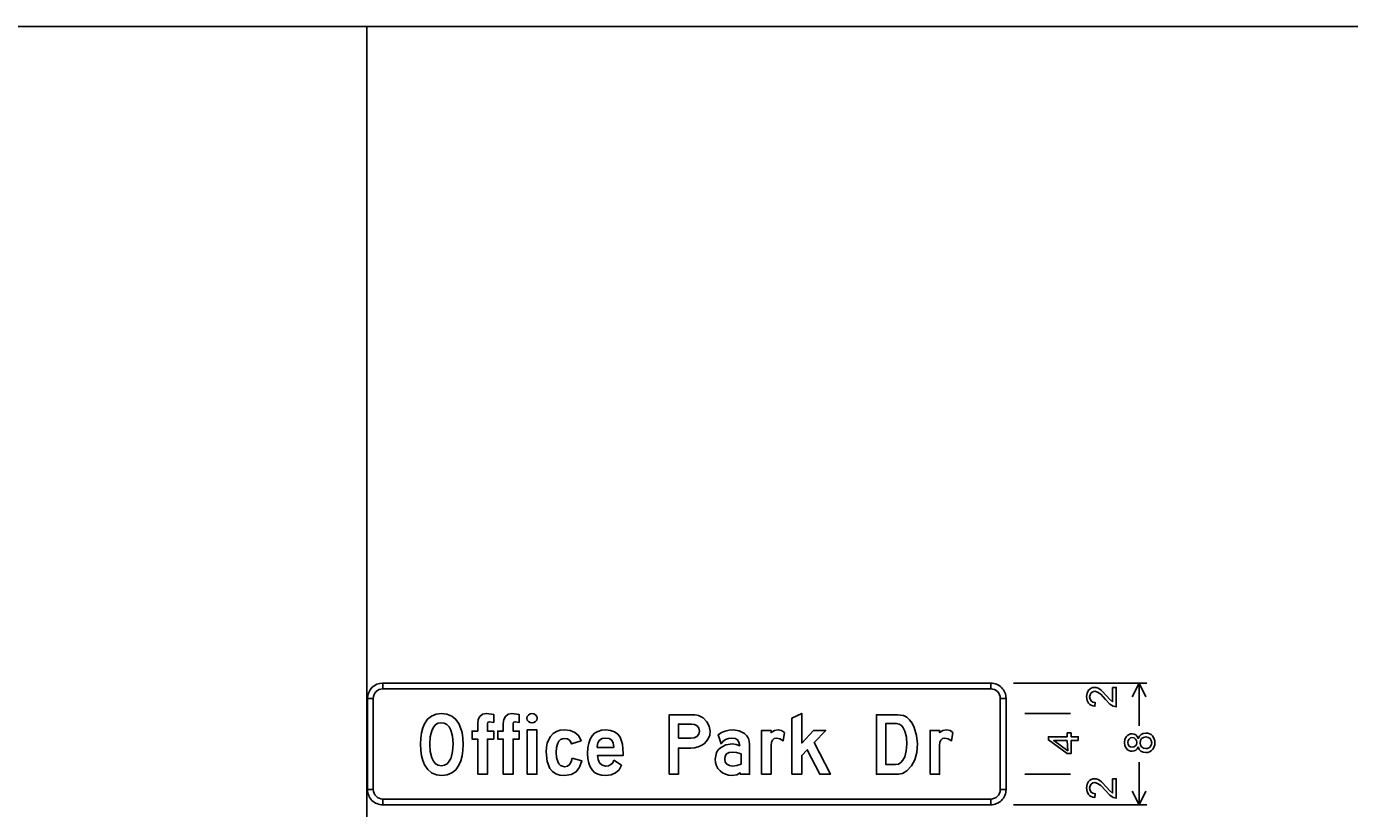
# Model space of a CAD drawing. Extents: x 1001568 to 1002149, y 1840825 to 1841423.
# Drawn here: x 1001900.92 to 1001915.42, y 1841002.09 to 1841010.67 of the extents above; entities that cross this region are included whole.
import ezdxf

# ---------------------------------------------------------------- set-up
doc = ezdxf.new("R2010")
doc.units = 0
doc.layers.add('R_No Plot', color=7, linetype='Continuous')
doc.layers.add('SIGNS', color=7, linetype='Continuous')

msp = doc.modelspace()

# ---------------------------------------------------------------- linework, layer by layer
at = {"layer": 'R_No Plot'}
msp.add_line((1001904.65, 1841010.667), (1001904.65, 1840948.127), dxfattribs=at)
msp.add_lwpolyline([(1001886.411, 1841010.667), (1001964.232, 1841010.667), (1001964.232, 1841007.694), (1001968.454, 1841007.694), (1001968.454, 1841006.882), (1001982.133, 1841006.882), (1001982.133, 1840948.127), (1001886.411, 1840948.127)], close=True, dxfattribs=at)
at = {"layer": 'SIGNS'}
for p, q in [((1001904.823, 1841003.407), (1001904.823, 1841003.469)), ((1001911.489, 1841003.469), (1001904.823, 1841003.469)), ((1001911.489, 1841003.469), (1001911.489, 1841003.407)), ((1001913.198, 1841003.469), (1001911.739, 1841003.469)), ((1001912.364, 1841003.469), (1001911.864, 1841003.469)), ((1001913.04, 1841003.32), (1001913.114, 1841003.469)), ((1001913.114, 1841003.001), (1001913.114, 1841003.469)), ((1001913.189, 1841003.32), (1001913.114, 1841003.469)), ((1001904.656, 1841003.302), (1001904.718, 1841003.302)), ((1001904.656, 1841003.302), (1001904.656, 1841002.302)), ((1001911.593, 1841003.302), (1001911.656, 1841003.302)), ((1001911.656, 1841002.302), (1001911.656, 1841003.302)), ((1001912.364, 1841003.136), (1001911.864, 1841003.136)), ((1001913.114, 1841002.604), (1001913.114, 1841002.136)), ((1001912.364, 1841002.469), (1001911.864, 1841002.469)), ((1001912.364, 1841002.469), (1001911.864, 1841002.469)), ((1001904.718, 1841002.302), (1001904.656, 1841002.302)), ((1001911.656, 1841002.302), (1001911.593, 1841002.302)), ((1001913.04, 1841002.285), (1001913.114, 1841002.136)), ((1001913.189, 1841002.285), (1001913.114, 1841002.136)), ((1001904.823, 1841002.136), (1001904.823, 1841002.198)), ((1001904.823, 1841002.136), (1001911.489, 1841002.136)), ((1001904.823, 1841002.136), (1001904.823, 1841002.136)), ((1001904.823, 1841002.136), (1001904.823, 1841002.136)), ((1001911.489, 1841002.198), (1001911.489, 1841002.136)), ((1001913.198, 1841002.136), (1001911.739, 1841002.136)), ((1001912.364, 1841002.136), (1001911.864, 1841002.136))]:
    msp.add_line(p, q, dxfattribs=at)
for points in [[(1001911.489, 1841003.407), (1001904.823, 1841003.407), (1001904.823, 1841003.469), (1001911.489, 1841003.469), (1001911.489, 1841003.407), (1001911.489, 1841003.407)], [(1001912.822, 1841003.421), (1001912.822, 1841003.264), (1001912.789, 1841003.293), (1001912.76, 1841003.326), (1001912.704, 1841003.387), (1001912.685, 1841003.402), (1001912.665, 1841003.413), (1001912.646, 1841003.419), (1001912.627, 1841003.421), (1001912.607, 1841003.419), (1001912.59, 1841003.414), (1001912.574, 1841003.404), (1001912.561, 1841003.391), (1001912.544, 1841003.36), (1001912.538, 1841003.321), (1001912.544, 1841003.28), (1001912.562, 1841003.248), (1001912.575, 1841003.235), (1001912.591, 1841003.226), (1001912.609, 1841003.22), (1001912.631, 1841003.216), (1001912.635, 1841003.256), (1001912.609, 1841003.261), (1001912.59, 1841003.273), (1001912.578, 1841003.293), (1001912.573, 1841003.319), (1001912.577, 1841003.342), (1001912.589, 1841003.361), (1001912.607, 1841003.374), (1001912.629, 1841003.379), (1001912.66, 1841003.37), (1001912.695, 1841003.346), (1001912.745, 1841003.29), (1001912.794, 1841003.239), (1001912.83, 1841003.216), (1001912.864, 1841003.209), (1001912.864, 1841003.421)], [(1001904.718, 1841003.302), (1001904.718, 1841002.302), (1001904.656, 1841002.302), (1001904.656, 1841003.302), (1001904.718, 1841003.302), (1001904.718, 1841003.302)], [(1001911.593, 1841002.302), (1001911.593, 1841003.302), (1001911.656, 1841003.302), (1001911.656, 1841002.302), (1001911.593, 1841002.302), (1001911.593, 1841002.302)], [(1001905.864, 1841002.469), (1001905.971, 1841002.469), (1001905.971, 1841002.856), (1001906.04, 1841002.856), (1001906.04, 1841002.943), (1001905.971, 1841002.943), (1001905.971, 1841003.022), (1001905.976, 1841003.04), (1001905.994, 1841003.046), (1001906.04, 1841003.038), (1001906.04, 1841003.124), (1001905.959, 1841003.136), (1001905.917, 1841003.128), (1001905.887, 1841003.104), (1001905.87, 1841003.071), (1001905.864, 1841003.028), (1001905.864, 1841002.943), (1001905.803, 1841002.943), (1001905.803, 1841002.856), (1001905.864, 1841002.856)], [(1001906.144, 1841002.469), (1001906.251, 1841002.469), (1001906.251, 1841002.856), (1001906.32, 1841002.856), (1001906.32, 1841002.943), (1001906.251, 1841002.943), (1001906.251, 1841003.022), (1001906.256, 1841003.04), (1001906.274, 1841003.046), (1001906.32, 1841003.038), (1001906.32, 1841003.124), (1001906.239, 1841003.136), (1001906.197, 1841003.128), (1001906.167, 1841003.104), (1001906.15, 1841003.071), (1001906.144, 1841003.028), (1001906.144, 1841002.943), (1001906.083, 1841002.943), (1001906.083, 1841002.856), (1001906.144, 1841002.856)], [(1001906.458, 1841003.136), (1001906.438, 1841003.132), (1001906.42, 1841003.119), (1001906.407, 1841003.102), (1001906.403, 1841003.083), (1001906.407, 1841003.064), (1001906.42, 1841003.048), (1001906.438, 1841003.037), (1001906.46, 1841003.033), (1001906.481, 1841003.037), (1001906.499, 1841003.047), (1001906.511, 1841003.063), (1001906.515, 1841003.084), (1001906.511, 1841003.103), (1001906.499, 1841003.12), (1001906.48, 1841003.132)], [(1001909.309, 1841002.469), (1001909.417, 1841002.469), (1001909.417, 1841002.677), (1001909.476, 1841002.739), (1001909.613, 1841002.469), (1001909.731, 1841002.469), (1001909.553, 1841002.819), (1001909.679, 1841002.95), (1001909.546, 1841002.95), (1001909.417, 1841002.811), (1001909.417, 1841003.136), (1001909.309, 1841003.085)], [(1001906.407, 1841002.469), (1001906.513, 1841002.469), (1001906.513, 1841002.956), (1001906.407, 1841002.956)], [(1001906.899, 1841002.646), (1001906.889, 1841002.605), (1001906.872, 1841002.576), (1001906.848, 1841002.559), (1001906.816, 1841002.553), (1001906.792, 1841002.557), (1001906.771, 1841002.567), (1001906.754, 1841002.585), (1001906.741, 1841002.609), (1001906.727, 1841002.655), (1001906.723, 1841002.71), (1001906.727, 1841002.764), (1001906.741, 1841002.809), (1001906.755, 1841002.832), (1001906.772, 1841002.849), (1001906.792, 1841002.859), (1001906.816, 1841002.862), (1001906.843, 1841002.858), (1001906.866, 1841002.847), (1001906.882, 1841002.828), (1001906.892, 1841002.802), (1001906.998, 1841002.838), (1001906.972, 1841002.891), (1001906.929, 1841002.928), (1001906.877, 1841002.949), (1001906.816, 1841002.956), (1001906.768, 1841002.952), (1001906.727, 1841002.938), (1001906.691, 1841002.916), (1001906.662, 1841002.884), (1001906.642, 1841002.85), (1001906.627, 1841002.81), (1001906.619, 1841002.765), (1001906.616, 1841002.715), (1001906.626, 1841002.61), (1001906.655, 1841002.533), (1001906.683, 1841002.5), (1001906.719, 1841002.475), (1001906.763, 1841002.461), (1001906.816, 1841002.456), (1001906.887, 1841002.467), (1001906.942, 1841002.498), (1001906.979, 1841002.547), (1001907.005, 1841002.618)], [(1001908.976, 1841002.469), (1001909.081, 1841002.469), (1001909.081, 1841002.786), (1001909.084, 1841002.821), (1001909.095, 1841002.845), (1001909.114, 1841002.86), (1001909.14, 1841002.865), (1001909.176, 1841002.858), (1001909.213, 1841002.838), (1001909.226, 1841002.926), (1001909.195, 1841002.948), (1001909.157, 1841002.956), (1001909.116, 1841002.949), (1001909.081, 1841002.927), (1001909.081, 1841002.95), (1001908.976, 1841002.95)], [(1001910.823, 1841002.469), (1001910.928, 1841002.469), (1001910.927, 1841002.786), (1001910.931, 1841002.821), (1001910.942, 1841002.845), (1001910.961, 1841002.86), (1001910.987, 1841002.865), (1001911.022, 1841002.858), (1001911.059, 1841002.838), (1001911.073, 1841002.926), (1001911.042, 1841002.948), (1001911.003, 1841002.956), (1001910.963, 1841002.949), (1001910.928, 1841002.927), (1001910.928, 1841002.95), (1001910.823, 1841002.95)], [(1001912.822, 1841002.421), (1001912.822, 1841002.264), (1001912.789, 1841002.293), (1001912.76, 1841002.326), (1001912.704, 1841002.387), (1001912.685, 1841002.402), (1001912.665, 1841002.413), (1001912.646, 1841002.419), (1001912.627, 1841002.421), (1001912.607, 1841002.419), (1001912.59, 1841002.414), (1001912.574, 1841002.404), (1001912.561, 1841002.391), (1001912.544, 1841002.36), (1001912.538, 1841002.321), (1001912.544, 1841002.28), (1001912.562, 1841002.248), (1001912.575, 1841002.235), (1001912.591, 1841002.226), (1001912.609, 1841002.219), (1001912.631, 1841002.216), (1001912.635, 1841002.256), (1001912.609, 1841002.261), (1001912.59, 1841002.273), (1001912.578, 1841002.293), (1001912.573, 1841002.319), (1001912.577, 1841002.342), (1001912.589, 1841002.361), (1001912.607, 1841002.374), (1001912.629, 1841002.379), (1001912.66, 1841002.37), (1001912.695, 1841002.346), (1001912.745, 1841002.29), (1001912.794, 1841002.239), (1001912.83, 1841002.216), (1001912.864, 1841002.208), (1001912.864, 1841002.421)], [(1001904.823, 1841002.198), (1001911.489, 1841002.198), (1001911.489, 1841002.136), (1001904.823, 1841002.136), (1001904.823, 1841002.198), (1001904.823, 1841002.198)]]:
    msp.add_lwpolyline(points, close=True, dxfattribs=at)
for points in [[(1001905.704, 1841002.796), (1001905.701, 1841002.865), (1001905.692, 1841002.926), (1001905.677, 1841002.98), (1001905.657, 1841003.026), (1001905.622, 1841003.074), (1001905.579, 1841003.108), (1001905.527, 1841003.129), (1001905.466, 1841003.136), (1001905.407, 1841003.129), (1001905.357, 1841003.108), (1001905.315, 1841003.073), (1001905.282, 1841003.024), (1001905.262, 1841002.977), (1001905.247, 1841002.924), (1001905.239, 1841002.866), (1001905.236, 1841002.801), (1001905.239, 1841002.734), (1001905.247, 1841002.673), (1001905.262, 1841002.619), (1001905.282, 1841002.572), (1001905.316, 1841002.521), (1001905.359, 1841002.485), (1001905.411, 1841002.464), (1001905.471, 1841002.456), (1001905.53, 1841002.463), (1001905.58, 1841002.485), (1001905.623, 1841002.52), (1001905.657, 1841002.57), (1001905.678, 1841002.618), (1001905.692, 1841002.672), (1001905.701, 1841002.731), (1001905.704, 1841002.796)], [(1001907.963, 1841002.469), (1001908.065, 1841002.469), (1001908.065, 1841002.757), (1001908.199, 1841002.757), (1001908.241, 1841002.76), (1001908.28, 1841002.769), (1001908.315, 1841002.784), (1001908.346, 1841002.805), (1001908.374, 1841002.832), (1001908.395, 1841002.864), (1001908.407, 1841002.9), (1001908.411, 1841002.941), (1001908.402, 1841002.996), (1001908.375, 1841003.046), (1001908.334, 1841003.087), (1001908.284, 1841003.113), (1001908.244, 1841003.12), (1001908.188, 1841003.123), (1001907.963, 1841003.123), (1001907.963, 1841002.469)], [(1001910.465, 1841003.123), (1001910.236, 1841003.123), (1001910.236, 1841002.469), (1001910.476, 1841002.469), (1001910.52, 1841002.479), (1001910.567, 1841002.508), (1001910.618, 1841002.562), (1001910.655, 1841002.629), (1001910.677, 1841002.71), (1001910.684, 1841002.804), (1001910.676, 1841002.896), (1001910.65, 1841002.984), (1001910.627, 1841003.031), (1001910.599, 1841003.068), (1001910.567, 1841003.096), (1001910.531, 1841003.114), (1001910.465, 1841003.123)], [(1001905.595, 1841002.804), (1001905.589, 1841002.72), (1001905.572, 1841002.651), (1001905.552, 1841002.613), (1001905.528, 1841002.585), (1001905.498, 1841002.569), (1001905.463, 1841002.563), (1001905.43, 1841002.569), (1001905.401, 1841002.585), (1001905.378, 1841002.613), (1001905.36, 1841002.651), (1001905.344, 1841002.718), (1001905.338, 1841002.799), (1001905.344, 1841002.879), (1001905.36, 1841002.946), (1001905.378, 1841002.985), (1001905.401, 1841003.013), (1001905.428, 1841003.03), (1001905.46, 1841003.035), (1001905.496, 1841003.03), (1001905.526, 1841003.015), (1001905.551, 1841002.989), (1001905.571, 1841002.954), (1001905.589, 1841002.887), (1001905.595, 1841002.804)], [(1001908.065, 1841002.866), (1001908.065, 1841003.02), (1001908.206, 1841003.02), (1001908.24, 1841003.015), (1001908.269, 1841003.001), (1001908.289, 1841002.976), (1001908.296, 1841002.943), (1001908.288, 1841002.908), (1001908.267, 1841002.883), (1001908.237, 1841002.87), (1001908.2, 1841002.866), (1001908.198, 1841002.866), (1001908.065, 1841002.866)], [(1001910.445, 1841002.577), (1001910.338, 1841002.577), (1001910.338, 1841003.025), (1001910.454, 1841003.025), (1001910.483, 1841003.02), (1001910.509, 1841003.004), (1001910.53, 1841002.977), (1001910.548, 1841002.941), (1001910.564, 1841002.876), (1001910.569, 1841002.801), (1001910.563, 1841002.725), (1001910.545, 1841002.659), (1001910.526, 1841002.623), (1001910.503, 1841002.597), (1001910.476, 1841002.582), (1001910.445, 1841002.577)], [(1001907.357, 1841002.623), (1001907.344, 1841002.595), (1001907.324, 1841002.575), (1001907.299, 1841002.563), (1001907.267, 1841002.559), (1001907.229, 1841002.568), (1001907.2, 1841002.595), (1001907.184, 1841002.63), (1001907.177, 1841002.674), (1001907.458, 1841002.674), (1001907.459, 1841002.696), (1001907.452, 1841002.799), (1001907.427, 1841002.875), (1001907.399, 1841002.91), (1001907.364, 1841002.936), (1001907.32, 1841002.951), (1001907.267, 1841002.956), (1001907.22, 1841002.952), (1001907.18, 1841002.94), (1001907.146, 1841002.92), (1001907.118, 1841002.892), (1001907.097, 1841002.855), (1001907.081, 1841002.811), (1001907.072, 1841002.758), (1001907.069, 1841002.698), (1001907.072, 1841002.641), (1001907.081, 1841002.592), (1001907.097, 1841002.55), (1001907.119, 1841002.517), (1001907.146, 1841002.49), (1001907.18, 1841002.471), (1001907.221, 1841002.46), (1001907.267, 1841002.456), (1001907.327, 1841002.463), (1001907.376, 1841002.484), (1001907.414, 1841002.52), (1001907.442, 1841002.569), (1001907.357, 1841002.623)], [(1001907.354, 1841002.764), (1001907.175, 1841002.764), (1001907.175, 1841002.775), (1001907.181, 1841002.815), (1001907.198, 1841002.844), (1001907.227, 1841002.861), (1001907.267, 1841002.866), (1001907.305, 1841002.86), (1001907.333, 1841002.842), (1001907.349, 1841002.812), (1001907.355, 1841002.771), (1001907.354, 1841002.764)], [(1001908.743, 1841002.469), (1001908.845, 1841002.469), (1001908.845, 1841002.797), (1001908.841, 1841002.832), (1001908.831, 1841002.863), (1001908.814, 1841002.891), (1001908.79, 1841002.915), (1001908.732, 1841002.946), (1001908.663, 1841002.956), (1001908.619, 1841002.953), (1001908.578, 1841002.943), (1001908.538, 1841002.926), (1001908.501, 1841002.903), (1001908.532, 1841002.805), (1001908.553, 1841002.829), (1001908.582, 1841002.849), (1001908.615, 1841002.862), (1001908.647, 1841002.866), (1001908.685, 1841002.861), (1001908.712, 1841002.846), (1001908.727, 1841002.82), (1001908.737, 1841002.782), (1001908.697, 1841002.797), (1001908.659, 1841002.802), (1001908.585, 1841002.792), (1001908.526, 1841002.761), (1001908.501, 1841002.736), (1001908.483, 1841002.707), (1001908.473, 1841002.673), (1001908.469, 1841002.635), (1001908.472, 1841002.597), (1001908.482, 1841002.563), (1001908.498, 1841002.533), (1001908.521, 1841002.506), (1001908.548, 1841002.484), (1001908.579, 1841002.469), (1001908.612, 1841002.459), (1001908.649, 1841002.456), (1001908.704, 1841002.463), (1001908.743, 1841002.485), (1001908.743, 1841002.469)], [(1001912.448, 1841002.839), (1001912.448, 1841002.881), (1001912.37, 1841002.881), (1001912.37, 1841002.923), (1001912.327, 1841002.923), (1001912.327, 1841002.881), (1001912.121, 1841002.881), (1001912.121, 1841002.846), (1001912.327, 1841002.697), (1001912.37, 1841002.697), (1001912.37, 1841002.839), (1001912.448, 1841002.839)], [(1001912.327, 1841002.839), (1001912.333, 1841002.728), (1001912.18, 1841002.839), (1001912.327, 1841002.839)], [(1001913.105, 1841002.771), (1001913.117, 1841002.743), (1001913.135, 1841002.724), (1001913.158, 1841002.712), (1001913.188, 1841002.708), (1001913.21, 1841002.71), (1001913.229, 1841002.716), (1001913.246, 1841002.726), (1001913.261, 1841002.74), (1001913.273, 1841002.755), (1001913.281, 1841002.773), (1001913.286, 1841002.793), (1001913.288, 1841002.815), (1001913.286, 1841002.836), (1001913.281, 1841002.856), (1001913.273, 1841002.874), (1001913.262, 1841002.89), (1001913.247, 1841002.904), (1001913.23, 1841002.914), (1001913.211, 1841002.919), (1001913.189, 1841002.921), (1001913.16, 1841002.917), (1001913.136, 1841002.906), (1001913.118, 1841002.888), (1001913.105, 1841002.863), (1001913.095, 1841002.885), (1001913.08, 1841002.901), (1001913.062, 1841002.911), (1001913.04, 1841002.914), (1001913.022, 1841002.912), (1001913.005, 1841002.907), (1001912.99, 1841002.898), (1001912.977, 1841002.885), (1001912.96, 1841002.855), (1001912.955, 1841002.818), (1001912.96, 1841002.781), (1001912.977, 1841002.751), (1001912.989, 1841002.739), (1001913.004, 1841002.73), (1001913.021, 1841002.724), (1001913.039, 1841002.723), (1001913.061, 1841002.726), (1001913.08, 1841002.735), (1001913.095, 1841002.75), (1001913.105, 1841002.771)], [(1001913.038, 1841002.765), (1001913.021, 1841002.769), (1001913.005, 1841002.779), (1001912.994, 1841002.797), (1001912.99, 1841002.818), (1001912.994, 1841002.839), (1001913.005, 1841002.856), (1001913.021, 1841002.868), (1001913.041, 1841002.872), (1001913.06, 1841002.868), (1001913.076, 1841002.856), (1001913.086, 1841002.839), (1001913.089, 1841002.819), (1001913.086, 1841002.797), (1001913.075, 1841002.78), (1001913.059, 1841002.769), (1001913.038, 1841002.765)], [(1001913.188, 1841002.751), (1001913.163, 1841002.756), (1001913.143, 1841002.769), (1001913.129, 1841002.789), (1001913.125, 1841002.814), (1001913.13, 1841002.839), (1001913.143, 1841002.86), (1001913.164, 1841002.874), (1001913.189, 1841002.879), (1001913.215, 1841002.874), (1001913.235, 1841002.861), (1001913.248, 1841002.84), (1001913.253, 1841002.815), (1001913.25, 1841002.798), (1001913.244, 1841002.782), (1001913.234, 1841002.768), (1001913.222, 1841002.759), (1001913.206, 1841002.753), (1001913.188, 1841002.751)], [(1001908.751, 1841002.58), (1001908.704, 1841002.564), (1001908.658, 1841002.559), (1001908.623, 1841002.564), (1001908.596, 1841002.579), (1001908.578, 1841002.603), (1001908.572, 1841002.636), (1001908.577, 1841002.669), (1001908.593, 1841002.693), (1001908.619, 1841002.708), (1001908.657, 1841002.713), (1001908.702, 1841002.707), (1001908.751, 1841002.692), (1001908.751, 1841002.58)]]:
    msp.add_lwpolyline(points, dxfattribs=at)
for centre, radius, start, end in [((1001904.823, 1841003.302), 0.167, 90.0002, 179.9998), ((1001904.823, 1841003.302), 0.167, 90.0002, 179.9998), ((1001911.489, 1841003.302), 0.167, 0, 90.0002), ((1001911.489, 1841003.302), 0.167, 0, 90.0002), ((1001904.823, 1841003.302), 0.104, 90.0002, 179.9998), ((1001911.489, 1841003.302), 0.104, 0, 90.0002), ((1001904.823, 1841002.302), 0.167, 179.9998, 270.0001), ((1001904.823, 1841002.302), 0.167, 179.9998, 270.0001), ((1001904.823, 1841002.302), 0.104, 179.9998, 270.0001), ((1001911.489, 1841002.302), 0.167, 270.0001, 0.0003), ((1001911.489, 1841002.302), 0.167, 270.0001, 0.0003), ((1001911.489, 1841002.302), 0.104, 270.0001, 0.0003)]:
    msp.add_arc(centre, radius, start, end, dxfattribs=at)

doc.saveas('drawing.dxf')
